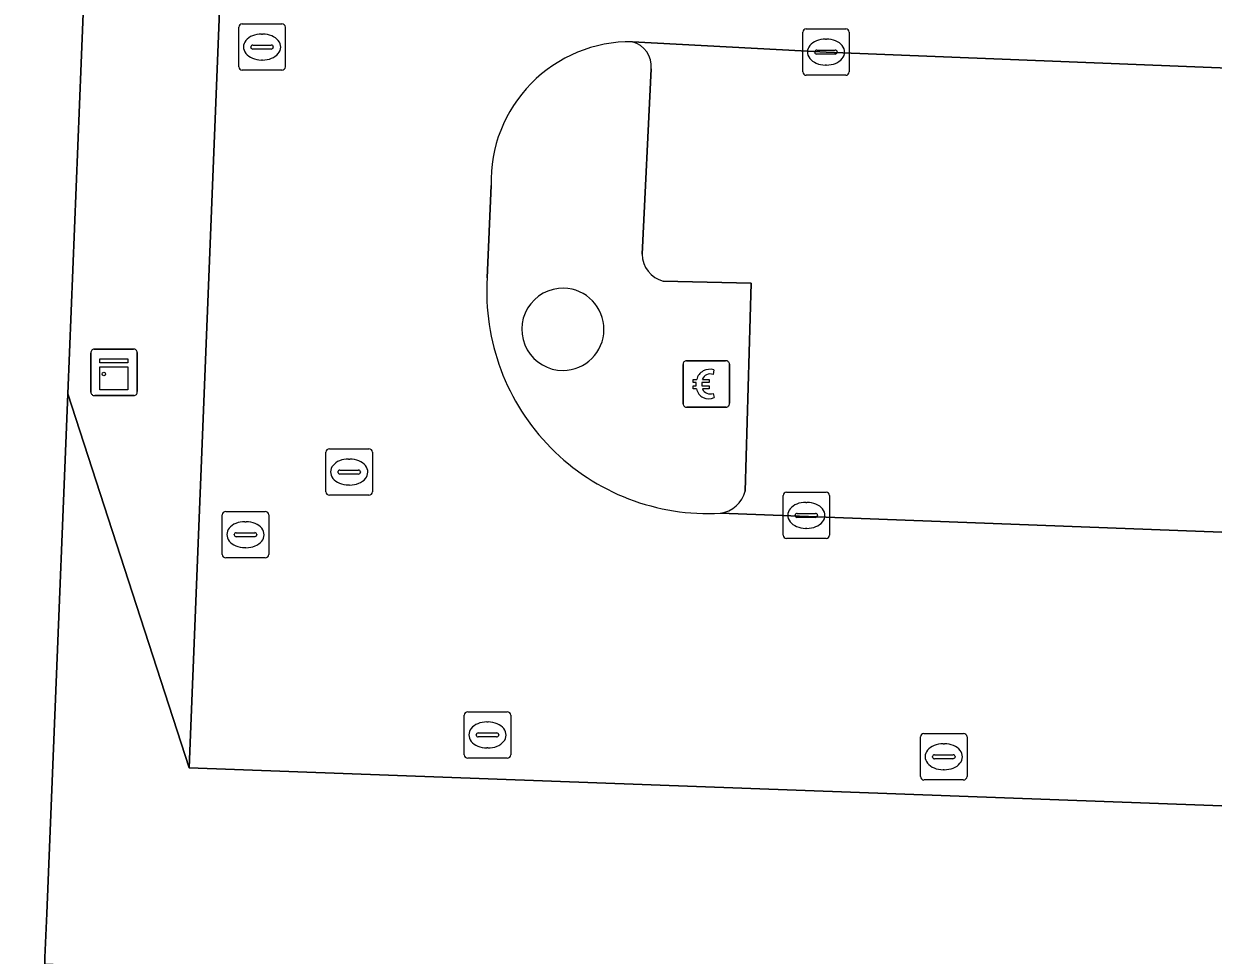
# Model space of a CAD drawing. Extents: x 160888 to 161385, y 386490 to 386908.
# Drawn here: x 161186.2 to 161211.8, y 386749.1 to 386769.15 of the extents above; entities that cross this region are included whole.
import ezdxf

# ---------------------------------------------------------------- set-up
doc = ezdxf.new("R2010")
doc.units = 0
for name, color, linetype in [('IMGEO_Betaalautomaat', 7, 'Continuous'), ('IMGEO_Kast', 7, 'Continuous'), ('IMGEO_Kolk', 7, 'Continuous'), ('IMGEO_Pand', 7, 'Continuous'), ('IMGEO_Parkeervlak_open', 7, 'Continuous'), ('IMGEO_Rijbaan_lokaal_open', 7, 'Continuous'), ('IMGEO_Rioolput', 7, 'Continuous'), ('IMGEO_Terreindeel_open', 7, 'Continuous'), ('IMGEO_Verkeerseiland_open', 7, 'Continuous'), ('IMGEO_Voetgangersgebied_open', 7, 'Continuous'), ('IMGEO_Voetpad_open', 7, 'Continuous')]:
    doc.layers.add(name, color=color, linetype=linetype)

msp = doc.modelspace()

# ---------------------------------------------------------------- linework, layer by layer
at = {"layer": 'IMGEO_Betaalautomaat'}
for p, q in [((161200.392, 386760.973), (161200.392, 386761.814)), ((161200.392, 386761.814), (161200.392, 386760.973)), ((161200.467, 386761.897), (161201.308, 386761.897)), ((161201.308, 386761.897), (161200.467, 386761.897)), ((161201.054, 386761.702), (161201.037, 386761.602)), ((161201.391, 386761.823), (161201.391, 386760.982)), ((161201.391, 386760.982), (161201.391, 386761.823)), ((161200.675, 386761.361), (161200.675, 386761.429)), ((161200.796, 386761.429), (161200.796, 386761.361)), ((161201.041, 386761.196), (161201.063, 386761.109)), ((161201.317, 386760.898), (161200.476, 386760.898)), ((161200.476, 386760.898), (161201.317, 386760.898))]:
    msp.add_line(p, q, dxfattribs=at)
for points in [[(161200.675, 386761.429), (161200.606, 386761.429), (161200.606, 386761.498), (161200.685, 386761.498)], [(161200.807, 386761.498), (161200.954, 386761.498), (161200.954, 386761.429), (161200.796, 386761.429)], [(161200.68, 386761.292), (161200.606, 386761.292), (161200.606, 386761.361), (161200.675, 386761.361)], [(161200.796, 386761.361), (161200.954, 386761.361), (161200.954, 386761.292), (161200.81, 386761.292)]]:
    msp.add_lwpolyline(points, dxfattribs=at)
for centre, radius, start, end in [((161200.47, 386761.82), 0.0779, 92.4484, 184.2845), ((161200.47, 386761.82), 0.0779, 92.4484, 184.2845), ((161200.968, 386761.422), 0.293, 73.014, 165.0139), ((161201.314, 386761.82), 0.0779, 2.4484, 94.2845), ((161201.314, 386761.82), 0.0779, 2.4484, 94.2845), ((161200.974, 386761.435), 0.179, 69.3236, 159.5683), ((161200.941, 386761.347), 0.267, 191.8096, 297.0389), ((161200.974, 386761.362), 0.179, 202.7625, 291.8693), ((161200.47, 386760.976), 0.0779, 182.4484, 274.2845), ((161200.47, 386760.976), 0.0779, 182.4484, 274.2845), ((161201.314, 386760.976), 0.0779, 272.4484, 4.2845), ((161201.314, 386760.976), 0.0779, 272.4484, 4.2845)]:
    msp.add_arc(centre, radius, start, end, dxfattribs=at)
at = {"layer": 'IMGEO_Kast'}
for p, q in [((161187.644, 386761.224), (161187.644, 386762.065)), ((161187.644, 386762.065), (161187.644, 386761.224)), ((161187.719, 386762.149), (161188.56, 386762.149)), ((161188.56, 386762.149), (161187.719, 386762.149)), ((161188.644, 386762.074), (161188.644, 386761.233)), ((161188.644, 386761.233), (161188.644, 386762.074)), ((161188.569, 386761.149), (161187.728, 386761.149)), ((161187.728, 386761.149), (161188.569, 386761.149))]:
    msp.add_line(p, q, dxfattribs=at)
for points in [[(161187.839, 386761.939), (161188.439, 386761.939), (161188.439, 386761.854), (161187.839, 386761.854), (161187.839, 386761.939)], [(161187.839, 386761.764), (161188.439, 386761.764), (161188.439, 386761.275), (161187.839, 386761.275), (161187.839, 386761.764)]]:
    msp.add_lwpolyline(points, dxfattribs=at)
msp.add_circle((161187.923, 386761.613), 0.0377, dxfattribs=at)
for centre, start, end in [((161187.722, 386762.071), 92.4484, 184.2845), ((161187.722, 386762.071), 92.4484, 184.2845), ((161188.566, 386762.071), 2.4484, 94.2845), ((161188.566, 386762.071), 2.4484, 94.2845), ((161187.722, 386761.227), 182.4484, 274.2845), ((161187.722, 386761.227), 182.4484, 274.2845), ((161188.566, 386761.227), 272.4484, 4.2845), ((161188.566, 386761.227), 272.4484, 4.2845)]:
    msp.add_arc(centre, 0.0779, start, end, dxfattribs=at)
at = {"layer": 'IMGEO_Kolk'}
for p, q in [((161190.829, 386768.226), (161190.829, 386769.078)), ((161190.904, 386769.152), (161191.756, 386769.152)), ((161191.83, 386769.078), (161191.83, 386768.226)), ((161191.317, 386768.932), (161191.342, 386768.932)), ((161202.968, 386768.118), (161202.968, 386768.97)), ((161203.043, 386769.044), (161203.895, 386769.044)), ((161203.456, 386768.824), (161203.481, 386768.824)), ((161203.969, 386768.97), (161203.969, 386768.118)), ((161191.088, 386768.646), (161191.088, 386768.658)), ((161191.526, 386768.609), (161191.128, 386768.609)), ((161191.131, 386768.695), (161191.529, 386768.695)), ((161191.572, 386768.658), (161191.572, 386768.646)), ((161203.27, 386768.587), (161203.668, 386768.587)), ((161191.34, 386768.372), (161191.315, 386768.372)), ((161203.227, 386768.538), (161203.227, 386768.55)), ((161203.665, 386768.501), (161203.267, 386768.501)), ((161203.711, 386768.55), (161203.711, 386768.538)), ((161191.756, 386768.152), (161190.904, 386768.152)), ((161203.479, 386768.264), (161203.454, 386768.264)), ((161203.895, 386768.044), (161203.043, 386768.044)), ((161202.545, 386758.144), (161202.545, 386758.996)), ((161202.62, 386759.07), (161203.472, 386759.07)), ((161203.033, 386758.85), (161203.058, 386758.85)), ((161203.546, 386758.996), (161203.546, 386758.144)), ((161190.472, 386757.728), (161190.472, 386758.58)), ((161190.547, 386758.654), (161191.399, 386758.654)), ((161191.473, 386758.58), (161191.473, 386757.728)), ((161202.847, 386758.613), (161203.245, 386758.613)), ((161190.96, 386758.434), (161190.985, 386758.434)), ((161202.804, 386758.564), (161202.804, 386758.576)), ((161203.242, 386758.527), (161202.844, 386758.527)), ((161203.288, 386758.576), (161203.288, 386758.564)), ((161190.731, 386758.148), (161190.731, 386758.16)), ((161191.169, 386758.111), (161190.771, 386758.111)), ((161190.774, 386758.197), (161191.172, 386758.197)), ((161191.215, 386758.16), (161191.215, 386758.148)), ((161203.472, 386758.07), (161202.62, 386758.07)), ((161203.056, 386758.29), (161203.031, 386758.29)), ((161190.983, 386757.874), (161190.958, 386757.874)), ((161191.399, 386757.654), (161190.547, 386757.654)), ((161195.681, 386753.416), (161195.681, 386754.268)), ((161195.756, 386754.342), (161196.608, 386754.342)), ((161196.682, 386754.268), (161196.682, 386753.416)), ((161196.169, 386754.122), (161196.194, 386754.122)), ((161195.94, 386753.836), (161195.94, 386753.848)), ((161196.378, 386753.799), (161195.98, 386753.799)), ((161195.983, 386753.885), (161196.381, 386753.885)), ((161196.424, 386753.848), (161196.424, 386753.836)), ((161205.503, 386752.947), (161205.503, 386753.799)), ((161205.578, 386753.873), (161206.43, 386753.873)), ((161206.504, 386753.799), (161206.504, 386752.947)), ((161196.192, 386753.562), (161196.167, 386753.562)), ((161205.991, 386753.653), (161206.016, 386753.653)), ((161196.608, 386753.342), (161195.756, 386753.342)), ((161205.762, 386753.367), (161205.762, 386753.379)), ((161206.2, 386753.33), (161205.802, 386753.33)), ((161205.805, 386753.416), (161206.203, 386753.416)), ((161206.246, 386753.379), (161206.246, 386753.367)), ((161206.014, 386753.093), (161205.989, 386753.093)), ((161206.43, 386752.873), (161205.578, 386752.873))]:
    msp.add_line(p, q, dxfattribs=at)
for points in [[(161190.829, 386768.226), (161190.829, 386769.078)], [(161190.904, 386769.152), (161191.756, 386769.152)], [(161191.83, 386769.078), (161191.83, 386768.226)], [(161202.968, 386768.118), (161202.968, 386768.97)], [(161203.043, 386769.044), (161203.895, 386769.044)], [(161203.969, 386768.97), (161203.969, 386768.118)], [(161191.756, 386768.152), (161190.904, 386768.152)], [(161203.895, 386768.044), (161203.043, 386768.044)], [(161202.545, 386758.144), (161202.545, 386758.996)], [(161202.62, 386759.07), (161203.472, 386759.07)], [(161203.546, 386758.996), (161203.546, 386758.144)], [(161190.472, 386757.728), (161190.472, 386758.58)], [(161190.547, 386758.654), (161191.399, 386758.654)], [(161191.473, 386758.58), (161191.473, 386757.728)], [(161203.472, 386758.07), (161202.62, 386758.07)], [(161191.399, 386757.654), (161190.547, 386757.654)], [(161195.681, 386753.416), (161195.681, 386754.268)], [(161195.756, 386754.342), (161196.608, 386754.342)], [(161196.682, 386754.268), (161196.682, 386753.416)], [(161205.503, 386752.947), (161205.503, 386753.799)], [(161205.578, 386753.873), (161206.43, 386753.873)], [(161206.504, 386753.799), (161206.504, 386752.947)], [(161196.608, 386753.342), (161195.756, 386753.342)], [(161206.43, 386752.873), (161205.578, 386752.873)]]:
    msp.add_lwpolyline(points, dxfattribs=at)
for centre, radius, start, end in [((161190.906, 386769.076), 0.0765, 91.552, 178.448), ((161190.906, 386769.076), 0.0765, 91.552, 178.448), ((161191.754, 386769.076), 0.0765, 1.552, 88.448), ((161191.754, 386769.076), 0.0765, 1.552, 88.448), ((161203.045, 386768.968), 0.0765, 91.552, 178.448), ((161203.045, 386768.968), 0.0765, 91.552, 178.448), ((161203.893, 386768.968), 0.0765, 1.552, 88.448), ((161203.893, 386768.968), 0.0765, 1.552, 88.448), ((161191.128, 386768.655), 0.0403, 85.8775, 175.7526), ((161191.125, 386768.645), 0.0366, 178.938, 274.7102), ((161191.529, 386768.652), 0.043, 264.8664, 352.4533), ((161191.533, 386768.657), 0.0386, 1.7309, 96.639), ((161203.267, 386768.547), 0.0403, 85.8775, 175.7526), ((161203.672, 386768.549), 0.0386, 1.7309, 96.639), ((161203.264, 386768.537), 0.0366, 178.938, 274.7102), ((161203.668, 386768.544), 0.043, 264.8664, 352.4533), ((161190.906, 386768.228), 0.0765, 181.552, 268.448), ((161190.906, 386768.228), 0.0765, 181.552, 268.448), ((161191.754, 386768.228), 0.0765, 271.552, 358.448), ((161191.754, 386768.228), 0.0765, 271.552, 358.448), ((161203.045, 386768.12), 0.0765, 181.552, 268.448), ((161203.045, 386768.12), 0.0765, 181.552, 268.448), ((161203.893, 386768.12), 0.0765, 271.552, 358.448), ((161203.893, 386768.12), 0.0765, 271.552, 358.448), ((161202.622, 386758.994), 0.0765, 91.552, 178.448), ((161202.622, 386758.994), 0.0765, 91.552, 178.448), ((161203.47, 386758.994), 0.0765, 1.552, 88.448), ((161203.47, 386758.994), 0.0765, 1.552, 88.448), ((161190.549, 386758.578), 0.0765, 91.552, 178.448), ((161190.549, 386758.578), 0.0765, 91.552, 178.448), ((161191.397, 386758.578), 0.0765, 1.552, 88.448), ((161191.397, 386758.578), 0.0765, 1.552, 88.448), ((161202.844, 386758.573), 0.0403, 85.8775, 175.7526), ((161203.249, 386758.575), 0.0386, 1.7309, 96.639), ((161202.841, 386758.563), 0.0366, 178.938, 274.7102), ((161203.245, 386758.57), 0.043, 264.8664, 352.4533), ((161190.771, 386758.157), 0.0403, 85.8775, 175.7526), ((161190.768, 386758.147), 0.0366, 178.938, 274.7102), ((161191.172, 386758.154), 0.043, 264.8664, 352.4533), ((161191.176, 386758.159), 0.0386, 1.7309, 96.639), ((161202.622, 386758.146), 0.0765, 181.552, 268.448), ((161202.622, 386758.146), 0.0765, 181.552, 268.448), ((161203.47, 386758.146), 0.0765, 271.552, 358.448), ((161203.47, 386758.146), 0.0765, 271.552, 358.448), ((161190.549, 386757.73), 0.0765, 181.552, 268.448), ((161190.549, 386757.73), 0.0765, 181.552, 268.448), ((161191.397, 386757.73), 0.0765, 271.552, 358.448), ((161191.397, 386757.73), 0.0765, 271.552, 358.448), ((161195.758, 386754.266), 0.0765, 91.552, 178.448), ((161195.758, 386754.266), 0.0765, 91.552, 178.448), ((161196.606, 386754.266), 0.0765, 1.552, 88.448), ((161196.606, 386754.266), 0.0765, 1.552, 88.448), ((161195.98, 386753.845), 0.0403, 85.8775, 175.7526), ((161195.977, 386753.835), 0.0366, 178.938, 274.7102), ((161196.381, 386753.842), 0.043, 264.8664, 352.4533), ((161196.385, 386753.847), 0.0386, 1.7309, 96.639), ((161205.58, 386753.797), 0.0765, 91.552, 178.448), ((161205.58, 386753.797), 0.0765, 91.552, 178.448), ((161206.428, 386753.797), 0.0765, 1.552, 88.448), ((161206.428, 386753.797), 0.0765, 1.552, 88.448), ((161195.758, 386753.418), 0.0765, 181.552, 268.448), ((161195.758, 386753.418), 0.0765, 181.552, 268.448), ((161196.606, 386753.418), 0.0765, 271.552, 358.448), ((161196.606, 386753.418), 0.0765, 271.552, 358.448), ((161205.802, 386753.376), 0.0403, 85.8775, 175.7526), ((161205.799, 386753.366), 0.0366, 178.938, 274.7102), ((161206.203, 386753.373), 0.043, 264.8664, 352.4533), ((161206.207, 386753.378), 0.0386, 1.7309, 96.639), ((161205.58, 386752.949), 0.0765, 181.552, 268.448), ((161205.58, 386752.949), 0.0765, 181.552, 268.448), ((161206.428, 386752.949), 0.0765, 271.552, 358.448), ((161206.428, 386752.949), 0.0765, 271.552, 358.448)]:
    msp.add_arc(centre, radius, start, end, dxfattribs=at)
for centre, major_axis, ratio, start_param, end_param in [((161191.316, 386768.652), (-0.387, 0.002), 0.722429, 4.712389, 7.853982), ((161191.341, 386768.652), (-0.39, 0.002), 0.717154, 1.570796, 4.712389), ((161203.455, 386768.544), (-0.387, 0.002), 0.722429, 4.712389, 7.853982), ((161203.48, 386768.544), (-0.39, 0.002), 0.717154, 1.570796, 4.712389), ((161203.032, 386758.57), (-0.387, 0.002), 0.722429, 4.712389, 7.853982), ((161203.057, 386758.57), (-0.39, 0.002), 0.717154, 1.570796, 4.712389), ((161190.959, 386758.154), (-0.387, 0.002), 0.722429, 4.712389, 7.853982), ((161190.984, 386758.154), (-0.39, 0.002), 0.717154, 1.570796, 4.712389), ((161196.168, 386753.842), (-0.387, 0.002), 0.722429, 4.712389, 7.853982), ((161196.193, 386753.842), (-0.39, 0.002), 0.717154, 1.570796, 4.712389), ((161205.99, 386753.373), (-0.387, 0.002), 0.722429, 4.712389, 7.853982), ((161206.015, 386753.373), (-0.39, 0.002), 0.717154, 1.570796, 4.712389)]:
    msp.add_ellipse(centre, major_axis=major_axis, ratio=ratio, start_param=start_param, end_param=end_param, dxfattribs=at)
at = {"layer": 'IMGEO_Pand'}
msp.add_lwpolyline([(161173.519, 386722.968), (161215.329, 386721.218), (161235.961, 386731.803), (161236.376, 386731.786), (161236.989, 386746.871), (161186.65, 386748.905), (161186.656, 386749.048), (161186.694, 386750), (161186.852, 386753.913), (161187.146, 386761.187), (161187.434, 386768.304), (161188.011, 386782.569), (161188.797, 386802.008), (161189.282, 386814.008), (161189.471, 386818.672), (161189.65, 386820.828), (161199.13, 386820.44), (161199.621, 386832.448), (161199.627, 386832.585), (161190.117, 386832.93), (161170.867, 386833.628)], dxfattribs=at)
at = {"layer": 'IMGEO_Parkeervlak_open'}
for points in [[(161201.197, 386758.615), (161236.981, 386757.263), (161265.263, 386756.048), (161265.703, 386766.069), (161203.469, 386768.544), (161199.301, 386768.766)], [(161199.706, 386768.185), (161199.508, 386764.19)], [(161199.961, 386763.61), (161201.856, 386763.567), (161201.728, 386759.093)]]:
    msp.add_lwpolyline(points, dxfattribs=at)
for centre, radius, start, end in [((161199.156, 386768.233), 0.552, 354.9674, 74.7913), ((161200.132, 386764.21), 0.624, 181.8601, 254.122), ((161201.112, 386759.244), 0.634, 277.7282, 346.2581)]:
    msp.add_arc(centre, radius, start, end, dxfattribs=at)
at = {"layer": 'IMGEO_Rijbaan_lokaal_open'}
for points in [[(161203.836, 386811.625), (161237.38, 386810.438), (161267.443, 386809.136), (161267.641, 386815.102), (161201.283, 386817.8), (161192.377, 386818.162), (161191.164, 386788.243), (161189.757, 386753.134), (161218.231, 386752.088), (161265.005, 386750.043), (161265.23, 386755.803), (161265.263, 386756.048), (161236.981, 386757.263), (161201.197, 386758.615)], [(161199.301, 386768.766), (161203.469, 386768.544), (161265.703, 386766.069), (161265.92, 386771.762), (161240.312, 386772.897), (161222.598, 386773.508), (161203.625, 386774.302), (161199.384, 386774.387)], [(161196.177, 386763.686), (161196.258, 386765.672)]]:
    msp.add_lwpolyline(points, dxfattribs=at)
for centre, radius, start, end in [((161199.267, 386765.756), 3.01, 89.3497, 181.6025), ((161200.934, 386763.375), 4.767, 176.2545, 273.1664)]:
    msp.add_arc(centre, radius, start, end, dxfattribs=at)
at = {"layer": 'IMGEO_Rioolput'}
for p, q in [((161192.704, 386759.077), (161192.704, 386759.929)), ((161192.779, 386760.003), (161193.631, 386760.003)), ((161193.705, 386759.929), (161193.705, 386759.077)), ((161193.192, 386759.783), (161193.217, 386759.783)), ((161192.963, 386759.497), (161192.963, 386759.509)), ((161193.401, 386759.46), (161193.003, 386759.46)), ((161193.006, 386759.546), (161193.404, 386759.546)), ((161193.447, 386759.509), (161193.447, 386759.497)), ((161193.215, 386759.223), (161193.19, 386759.223)), ((161193.631, 386759.003), (161192.779, 386759.003))]:
    msp.add_line(p, q, dxfattribs=at)
for points in [[(161192.704, 386759.077), (161192.704, 386759.929)], [(161192.779, 386760.003), (161193.631, 386760.003)], [(161193.705, 386759.929), (161193.705, 386759.077)], [(161193.631, 386759.003), (161192.779, 386759.003)]]:
    msp.add_lwpolyline(points, dxfattribs=at)
for centre, radius, start, end in [((161192.781, 386759.927), 0.0765, 91.552, 178.448), ((161192.781, 386759.927), 0.0765, 91.552, 178.448), ((161193.629, 386759.927), 0.0765, 1.552, 88.448), ((161193.629, 386759.927), 0.0765, 1.552, 88.448), ((161193.003, 386759.506), 0.0403, 85.8775, 175.7526), ((161193, 386759.496), 0.0366, 178.938, 274.7102), ((161193.404, 386759.503), 0.043, 264.8664, 352.4533), ((161193.408, 386759.508), 0.0386, 1.7309, 96.639), ((161192.781, 386759.079), 0.0765, 181.552, 268.448), ((161192.781, 386759.079), 0.0765, 181.552, 268.448), ((161193.629, 386759.079), 0.0765, 271.552, 358.448), ((161193.629, 386759.079), 0.0765, 271.552, 358.448)]:
    msp.add_arc(centre, radius, start, end, dxfattribs=at)
for centre, major_axis, ratio, start_param, end_param in [((161193.191, 386759.503), (-0.387, 0.002), 0.722429, 4.712389, 7.853982), ((161193.216, 386759.503), (-0.39, 0.002), 0.717154, 1.570796, 4.712389)]:
    msp.add_ellipse(centre, major_axis=major_axis, ratio=ratio, start_param=start_param, end_param=end_param, dxfattribs=at)
at = {"layer": 'IMGEO_Terreindeel_open'}
for centre, start, end in [((161197.807, 386762.575), 88.7429, 270.2219), ((161197.803, 386762.575), 270.4285, 88.5362)]:
    msp.add_arc(centre, 0.886, start, end, dxfattribs=at)
at = {"layer": 'IMGEO_Verkeerseiland_open'}
for points in [[(161199.508, 386764.19), (161199.706, 386768.185)], [(161196.258, 386765.672), (161196.177, 386763.686)], [(161201.728, 386759.093), (161201.856, 386763.567), (161199.961, 386763.61)]]:
    msp.add_lwpolyline(points, dxfattribs=at)
for centre, radius, start, end in [((161199.267, 386765.756), 3.01, 89.3497, 181.6025), ((161199.156, 386768.233), 0.552, 354.9674, 74.7913), ((161200.132, 386764.21), 0.624, 181.8601, 254.122), ((161200.934, 386763.375), 4.767, 176.2545, 273.1664), ((161197.807, 386762.575), 0.886, 88.7429, 270.2219), ((161197.803, 386762.575), 0.886, 270.4285, 88.5362), ((161201.112, 386759.244), 0.634, 277.7282, 346.2581)]:
    msp.add_arc(centre, radius, start, end, dxfattribs=at)
at = {"layer": 'IMGEO_Voetgangersgebied_open'}
msp.add_lwpolyline([(161267.035, 386750.03), (161265.767, 386750.053), (161265.005, 386750.043), (161218.231, 386752.088), (161189.757, 386753.134), (161187.146, 386761.187), (161186.852, 386753.913), (161186.694, 386750), (161186.656, 386749.048), (161186.65, 386748.905), (161236.989, 386746.871), (161236.376, 386731.786), (161235.961, 386731.803), (161215.329, 386721.218), (161215.194, 386719.154), (161214.868, 386709.114), (161214.777, 386707.152), (161234.482, 386694.929), (161234.896, 386694.91), (161234.274, 386679.434), (161217.32, 386680.124), (161216.005, 386647.458), (161219.091, 386647.411), (161219.977, 386669.302)], dxfattribs=at)
at = {"layer": 'IMGEO_Voetpad_open'}
msp.add_lwpolyline([(161192.377, 386818.162), (161201.283, 386817.8), (161201.32, 386820.359), (161199.13, 386820.44), (161189.65, 386820.828), (161189.471, 386818.672), (161189.282, 386814.008), (161188.797, 386802.008), (161188.011, 386782.569), (161187.434, 386768.304), (161187.146, 386761.187), (161189.757, 386753.134), (161191.164, 386788.243)], close=True, dxfattribs=at)

doc.saveas('drawing.dxf')
